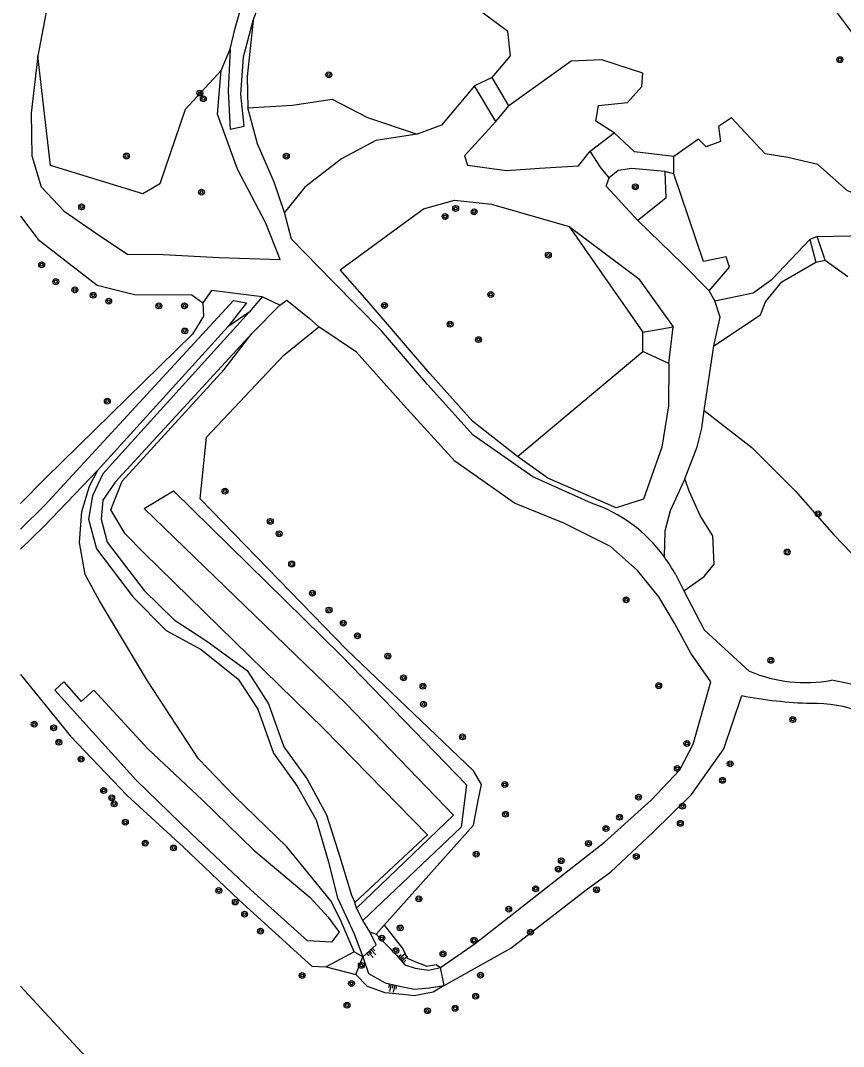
# Model space of a CAD drawing. Extents: x 130998 to 133001, y 398999 to 403002.
# Drawn here: x 131000 to 131112.1, y 399521.1 to 399660.9 of the extents above; entities that cross this region are included whole.
import ezdxf

# ---------------------------------------------------------------- set-up
doc = ezdxf.new("R2010")
doc.units = 0
for name, color, linetype in [('gg-afsc-hekwerk', 7, 'Continuous'), ('gg-knt-bovenkant onderkant talud', 7, 'Continuous'), ('gg-knt-onverhard', 7, 'Continuous'), ('gg-knt-verharding', 7, 'Continuous'), ('gt-grn-groengrens', 7, 'Continuous'), ('gt-symb-boom', 7, 'Continuous'), ('gt-symb-talud symbool', 7, 'Continuous')]:
    doc.layers.add(name, color=color, linetype=linetype)

# ---------------------------------------------------------------- blocks, each defined once
blk = doc.blocks.new('gt0-BOOM')
at = {"layer": 'gt-symb-boom'}
for radius in [0.4, 0.2]:
    blk.add_circle((0, 0), radius, dxfattribs=at)
blk = doc.blocks.new('gt0-TALUD_1')
at = {"layer": 'gt-symb-talud symbool'}
for p, q in [((-1, -1), (-1, 0)), ((-0.5, -2), (-0.5, 0)), ((0, -1), (0, 0)), ((0.5, -2), (0.5, 0)), ((1, -1), (1, 0))]:
    blk.add_line(p, q, dxfattribs=at)

msp = doc.modelspace()

# ---------------------------------------------------------------- linework, layer by layer
at = {"layer": 'gg-afsc-hekwerk'}
msp.add_line((131127.99, 399639.54), (131066.46, 399721.87), dxfattribs=at)
at = {"layer": 'gg-knt-bovenkant onderkant talud'}
for p, q in [((131049.52, 399537.62), (131048.43, 399536.4)), ((131045.69, 399530.91), (131046.62, 399533.31)), ((131057.7, 399529.39), (131057.2, 399531.85))]:
    msp.add_line(p, q, dxfattribs=at)
for points in [[(131049.52, 399537.62), (131052.09, 399534.4), (131052.64, 399533.14), (131054.01, 399532.54), (131055.35, 399532.02), (131056.6, 399532.26), (131057.2, 399531.85)], [(131057.7, 399529.39), (131056.19, 399528.48), (131053.63, 399528.01), (131052.09, 399528.16), (131049.67, 399528.42), (131047.26, 399529.26), (131045.69, 399530.91)]]:
    msp.add_lwpolyline(points, dxfattribs=at)
at = {"layer": 'gg-knt-onverhard'}
for p, q in [((131027.34, 399654.07), (131028.56, 399656.98)), ((131089.23, 399585.35), (131090.34, 399583.2)), ((131047.59, 399536.72), (131048.43, 399536.4))]:
    msp.add_line(p, q, dxfattribs=at)
for points in [[(131003.86, 399680.84), (131004.7, 399674.36), (131004.36, 399668.31), (131003.44, 399661.82), (131002.36, 399656.06)], [(131031.68, 399660.89), (131030.85, 399653.25), (131030.96, 399649.01)], [(131002.36, 399656.06), (131001.45, 399648.28), (131001.52, 399642.44), (131002.79, 399638.24), (131005.96, 399634.91), (131010.82, 399631.53), (131014.58, 399629.06), (131019.44, 399628.99), (131027.06, 399628.58), (131035.37, 399628.32), (131033.43, 399633.26), (131029.56, 399640.63), (131026.81, 399648.12), (131027.34, 399654.07)], [(131035.95, 399634.71), (131034.56, 399638.87), (131032.28, 399644.11), (131030.96, 399649.01)], [(131000, 399634.24), (131002.42, 399631.05), (131010.43, 399624.83), (131015.53, 399623.56), (131023.32, 399623.49), (131024.82, 399622.43)], [(131042.43, 399625.4), (131036.89, 399631.12), (131035.95, 399634.71)], [(131077.76, 399595.13), (131069.78, 399598.71), (131061.64, 399604.4), (131055.41, 399611.31), (131049.17, 399618.61), (131042.43, 399625.4)], [(131032.9, 399623.26), (131025.99, 399624.1), (131024.82, 399622.43)], [(131035.31, 399622.11), (131036.27, 399622.8), (131039.29, 399620.34), (131040.65, 399619.17)], [(131057.2, 399531.85), (131061.93, 399535.12), (131071.58, 399542.72), (131079.52, 399548.92), (131085.88, 399554.65), (131089.81, 399558.77), (131091.63, 399562.28), (131094, 399570.78), (131091.29, 399574.67), (131089.09, 399578.75), (131086.92, 399582.34), (131084.02, 399585.94), (131080.37, 399589.2), (131074, 399592.4), (131067.28, 399595.14), (131059.15, 399600.83), (131052.15, 399608.52), (131045.74, 399615.68), (131040.65, 399619.17)], [(131090.34, 399583.2), (131093.1, 399577.85), (131099.3, 399572.2)], [(131057.7, 399529.39), (131066.76, 399534.47), (131077.03, 399542.45), (131080.42, 399544.89), (131086.11, 399550.23), (131091.38, 399555.41), (131095.77, 399561.65), (131098.23, 399568.9)], [(131048.43, 399536.4), (131051.21, 399533.54), (131052.35, 399532.22), (131053.77, 399531.78), (131055.57, 399531.49), (131057.2, 399531.85)], [(131046.62, 399533.31), (131047.4, 399531.04), (131049.68, 399529.76), (131051.86, 399529.25), (131053.67, 399528.9), (131055.67, 399529.06), (131057.7, 399529.39)]]:
    msp.add_lwpolyline(points, dxfattribs=at)
for centre, radius, start, end in [((131071.14, 399575.75), 20.48, 36.2695, 71.143), ((131071.02, 399575.67), 20.62, 27.9781, 36.2491), ((131106.86, 399590.02), 19.35, 246.9825, 280.7535), ((131105.1, 399538.35), 33.09, 74.3933, 80.6455), ((131109.35, 399626.05), 58.22, 258.9834, 268.3256), ((131108.04, 399550.08), 17.77, 45.8809, 91.2428)]:
    msp.add_arc(centre, radius, start, end, dxfattribs=at)
at = {"layer": 'gg-knt-verharding'}
for p, q in [((131031.68, 399660.89), (131033, 399664.54)), ((131032.9, 399623.26), (131031.15, 399621.16)), ((131035.31, 399622.11), (131032.9, 399623.26)), ((131035.31, 399622.11), (131031.52, 399618.23)), ((131045.78, 399539.95), (131045.52, 399540.72)), ((131046.62, 399538.26), (131045.78, 399539.95)), ((131047.59, 399536.72), (131046.62, 399538.26))]:
    msp.add_line(p, q, dxfattribs=at)
for points in [[(131028.56, 399656.98), (131029.22, 399659.86), (131030.41, 399664.04)], [(131028.56, 399656.98), (131028.27, 399651.31), (131028.56, 399646.08), (131030.48, 399646.48), (131030.01, 399650.81), (131030.36, 399655.94), (131031.68, 399660.89)], [(131031.15, 399621.16), (131011.22, 399599.1), (131009.82, 399596.11), (131009.24, 399592.94), (131010.35, 399588.92), (131015.34, 399582.33), (131019.82, 399577.79), (131024.59, 399575.2), (131029.63, 399571.12), (131032.34, 399567.05), (131034.47, 399561.07), (131037.68, 399556.58), (131040.27, 399551.97), (131041.92, 399546.4), (131043.15, 399541.36), (131045.43, 399536.45), (131046.62, 399533.31)], [(131031.52, 399618.23), (131012.9, 399597.99), (131011.23, 399595.52), (131010.96, 399592.95), (131011.81, 399589.83), (131016.83, 399583.24), (131020.94, 399579.24), (131025.39, 399576.3), (131030.86, 399572.32), (131033.76, 399567.77), (131035.86, 399561.91), (131039.06, 399557.52), (131041.67, 399552.66), (131043.47, 399546.95), (131045.06, 399541.69), (131045.52, 399540.72)], [(131046.62, 399533.31), (131048.43, 399534.96), (131047.59, 399536.72)]]:
    msp.add_lwpolyline(points, dxfattribs=at)
at = {"layer": 'gt-grn-groengrens'}
for p, q in [((131064.23, 399653.15), (131061.81, 399651.97)), ((131066.51, 399649.25), (131064.23, 399653.15)), ((131064.73, 399647.11), (131061.81, 399651.97)), ((131064.73, 399647.11), (131066.51, 399649.25)), ((131077.58, 399643.09), (131080.86, 399645.58)), ((131088.96, 399639.99), (131088.97, 399642.37)), ((131088.96, 399639.99), (131087.74, 399640.31)), ((131074.74, 399632.83), (131084.77, 399618.42)), ((131108.49, 399631.44), (131107.48, 399631.03)), ((131109.57, 399628.22), (131108.49, 399631.44)), ((131107.48, 399631.03), (131108.33, 399627.95)), ((131108.33, 399627.95), (131109.57, 399628.22)), ((131109.57, 399628.22), (131112.68, 399626.03)), ((131094.57, 399622.69), (131093.77, 399624.06)), ((131031.15, 399621.16), (131028.24, 399619.13)), ((131028.24, 399619.13), (131010.51, 399599.63)), ((131084.77, 399618.42), (131088.89, 399619.15)), ((131088.31, 399614.17), (131088.89, 399619.15)), ((131084.74, 399615.8), (131084.77, 399618.42)), ((131067.7, 399601.5), (131084.74, 399615.8)), ((131088.31, 399614.17), (131084.74, 399615.8)), ((131093.12, 399607.74), (131094.43, 399616.57)), ((131045.45, 399533.99), (131041.64, 399531.93)), ((131046.62, 399533.31), (131045.45, 399533.99)), ((131041.64, 399531.93), (131045.69, 399530.91)), ((131000, 399529.3), (131028.61, 399498.37))]:
    msp.add_line(p, q, dxfattribs=at)
for points in [[(131064.23, 399653.15), (131066.72, 399656.09), (131066.38, 399659.41), (131061.07, 399663.34), (131056.85, 399664.57)], [(131027.34, 399654.07), (131022.41, 399648.76), (131018.98, 399638.64), (131016.68, 399637.28), (131004.07, 399641.13), (131002.36, 399656.06)], [(131080.86, 399645.58), (131078.36, 399647.17), (131078.74, 399649.32), (131082.69, 399649.73), (131084.62, 399651.91), (131084.75, 399653.73), (131079.19, 399655.55), (131075.01, 399655.36), (131066.51, 399649.25)], [(131061.81, 399651.97), (131057.32, 399646.63), (131054.01, 399645.39)], [(131030.96, 399649.01), (131037.06, 399649.36), (131042.45, 399650.19), (131047.25, 399647.67), (131054.01, 399645.39)], [(131064.73, 399647.11), (131060.45, 399642.46), (131060.87, 399641.19), (131066.18, 399640.45), (131070.68, 399640.77), (131076, 399641.09), (131077.58, 399643.09)], [(131119.65, 399634.92), (131112.63, 399637.68), (131108.58, 399641.25), (131104.5, 399642.23), (131101.4, 399642.73), (131096.83, 399647.61), (131095.04, 399646.46), (131095.34, 399644.4), (131093.38, 399643.67), (131092.35, 399644.74), (131088.97, 399642.37)], [(131054.01, 399645.39), (131048.37, 399644.53), (131043.73, 399642.06), (131038.71, 399638.2), (131035.95, 399634.71)], [(131088.97, 399642.37), (131083.6, 399643.02), (131080.86, 399645.58)], [(131080.15, 399639.45), (131078.97, 399640.89), (131077.58, 399643.09)], [(131087.74, 399640.31), (131083.24, 399640.72), (131081.39, 399640.45), (131080.15, 399639.45)], [(131087.74, 399640.31), (131087.87, 399636.67), (131084.06, 399633.65)], [(131093.77, 399624.06), (131096.57, 399627.29), (131096.11, 399628.67), (131093.01, 399628.06), (131088.96, 399639.99)], [(131084.06, 399633.65), (131079.77, 399638.33), (131080.15, 399639.45)], [(131043.54, 399626.9), (131054.88, 399635.22), (131059.11, 399636.4), (131064.15, 399635.87), (131074.74, 399632.83)], [(131074.74, 399632.83), (131084.16, 399625.75), (131088.89, 399619.15)], [(131093.77, 399624.06), (131090.14, 399627.72), (131084.06, 399633.65)], [(131108.49, 399631.44), (131119.62, 399631.7), (131120.07, 399632.84)], [(131094.57, 399622.69), (131099.77, 399623.77), (131102.37, 399625.65), (131107.48, 399631.03)], [(131094.43, 399616.57), (131100.79, 399620.77), (131101.47, 399622.54), (131103.71, 399625.27), (131108.33, 399627.95)], [(131067.7, 399601.5), (131061.6, 399606.25), (131055.75, 399612.81), (131047.2, 399622.73), (131043.54, 399626.9)], [(131000, 399591.57), (131003.32, 399594.87), (131029, 399622.72), (131030.79, 399622.43), (131028.24, 399619.13)], [(131024.82, 399622.43), (131024.91, 399620.62), (131023.41, 399618.17), (131003.4, 399598.52), (131000, 399595.07)], [(131094.43, 399616.57), (131095.27, 399620.47), (131094.57, 399622.69)], [(131049.52, 399537.62), (131061.69, 399551.24), (131062.37, 399554.82), (131062.79, 399556.77), (131061.68, 399558.64), (131044.38, 399575.17), (131024.47, 399595.73), (131025.34, 399604.1), (131035.85, 399615.27), (131040.65, 399619.17)], [(131045.52, 399540.72), (131055.45, 399549.94), (131041.3, 399564.35), (131016.86, 399588.3), (131014.23, 399590.95), (131012.31, 399594.22), (131013.85, 399598.14), (131027.75, 399613.35), (131031.52, 399618.23)], [(131088.31, 399614.17), (131088.26, 399608.38), (131087.35, 399602.77), (131084.86, 399595.65), (131081.14, 399594.48), (131071.8, 399598.54), (131067.7, 399601.5)], [(131090.47, 399598.46), (131092.16, 399602.78), (131092.81, 399605.34), (131093.12, 399607.74)], [(131093.12, 399607.74), (131099.59, 399602.73), (131105.54, 399596.75), (131110.83, 399590.76), (131115.49, 399585.92), (131114.24, 399582.4), (131114.54, 399574.33), (131114.48, 399571.94), (131114, 399570.22)], [(131000, 399588.87), (131003.18, 399591.94), (131010.51, 399599.63)], [(131045.45, 399533.99), (131043.52, 399538.45), (131042.27, 399540.95), (131036.25, 399548.28), (131029.13, 399555.2), (131024.26, 399560.3), (131017.3, 399570.91), (131010.76, 399581.83), (131008.81, 399585.39), (131008.01, 399589.75), (131008.33, 399593.99), (131009.38, 399597.43), (131010.51, 399599.63)], [(131090.47, 399598.46), (131088.48, 399594.1), (131087.74, 399591.33), (131087.65, 399587.87)], [(131090.34, 399583.2), (131093.11, 399585.13), (131094.48, 399586.79), (131094.27, 399590.67), (131092.63, 399593.35), (131091.13, 399596.69), (131090.47, 399598.46)], [(131045.78, 399539.95), (131058.98, 399552.59), (131044.33, 399567.78), (131016.82, 399594.38), (131020.82, 399596.81), (131043.69, 399574.37), (131060.73, 399556.75), (131060.01, 399550.96), (131046.62, 399538.26)], [(131000, 399571.76), (131006.81, 399563.39), (131014.54, 399555.28), (131022.15, 399548.3), (131029.76, 399541.01), (131039.66, 399532.01), (131041.64, 399531.93)], [(131043.41, 399536.66), (131042.35, 399535.32), (131039.07, 399535.49), (131031.35, 399542.43), (131023.24, 399550.09), (131015.81, 399557.33), (131004.65, 399569.65), (131005.92, 399570.78), (131008.24, 399568.08), (131009.97, 399569.64), (131017.35, 399561.67), (131024.72, 399554.72), (131031.79, 399547.86), (131039.46, 399541.41), (131041.91, 399538.69), (131043.41, 399536.66)]]:
    msp.add_lwpolyline(points, dxfattribs=at)

# ---------------------------------------------------------------- block references
at = {"layer": 'gt-symb-boom'}
for p in [(131111.6, 399655.56), (131041.98, 399653.48), (131024.42, 399651.01), (131024.9, 399650.23), (131014.44, 399642.43), (131036.2, 399642.4), (131083.74, 399638.22), (131024.65, 399637.51), (131008.32, 399635.49), (131059.26, 399635.29), (131057.82, 399634.18), (131061.77, 399634.81), (131071.89, 399628.93), (131002.88, 399627.61), (131004.8, 399625.31), (131007.41, 399624.19), (131009.9, 399623.45), (131012.01, 399622.64), (131064.05, 399623.57), (131018.85, 399622), (131022.32, 399622.02), (131049.56, 399622.05), (131022.37, 399618.59), (131058.51, 399619.5), (131062.38, 399617.41), (131011.82, 399609.03), (131027.85, 399596.77), (131108.63, 399593.67), (131034.02, 399592.64), (131035.22, 399590.96), (131104.42, 399588.47), (131036.93, 399586.83), (131039.75, 399582.85), (131082.47, 399581.96), (131042.01, 399580.56), (131043.96, 399578.76), (131045.88, 399577.05), (131050.04, 399574.29), (131102.19, 399573.71), (131052.17, 399571.31), (131054.81, 399570.17), (131086.92, 399570.25), (131054.88, 399567.74), (131105.18, 399565.63), (131001.87, 399565.02), (131004.51, 399564.51), (131005.21, 399562.54), (131060.19, 399563.27), (131090.76, 399562.38), (131008.26, 399560.24), (131096.65, 399559.6), (131089.45, 399558.96), (131065.95, 399556.79), (131095.61, 399557.36), (131011.32, 399555.98), (131012.42, 399554.96), (131012.76, 399554.14), (131084.17, 399555.06), (131066.06, 399552.73), (131090.16, 399553.82), (131014.27, 399551.65), (131081.59, 399552.32), (131089.86, 399551.5), (131079.74, 399550.8), (131016.99, 399548.8), (131077.37, 399548.76), (131020.84, 399548.14), (131062.07, 399547.29), (131083.87, 399546.97), (131073.65, 399546.4), (131073.25, 399545.24), (131027, 399542.33), (131070.16, 399542.58), (131078.45, 399542.45), (131029.25, 399540.77), (131054.24, 399541.21), (131030.52, 399539.12), (131066.49, 399539.8), (131051.71, 399537.24), (131032.69, 399536.81), (131049.22, 399535.84), (131069.46, 399536.66), (131061.76, 399535.55), (131051.12, 399534.15), (131057.54, 399533.72), (131046.42, 399532.14), (131038.36, 399530.76), (131062.66, 399530.81), (131045.08, 399529.66), (131061.99, 399527.95), (131044.47, 399526.73), (131055.42, 399525.96), (131059.18, 399526.29)]:
    msp.add_blockref('gt0-BOOM', p, dxfattribs=at)
at = {"layer": 'gt-symb-talud symbool'}
for p, xscale, yscale, rotation in [((131047.53, 399534.14), 0.5004687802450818, 0.5004687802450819, 42.327596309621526), ((131051.78, 399532.88), 0.49981296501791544, 0.4998129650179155, 130.8624064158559), ((131050.77, 399529.5), 0.5001649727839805, 0.5001649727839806, -13.174926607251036)]:
    msp.add_blockref('gt0-TALUD_1', p, dxfattribs=dict(at, xscale=xscale, yscale=yscale, rotation=rotation))

doc.saveas('drawing.dxf')
